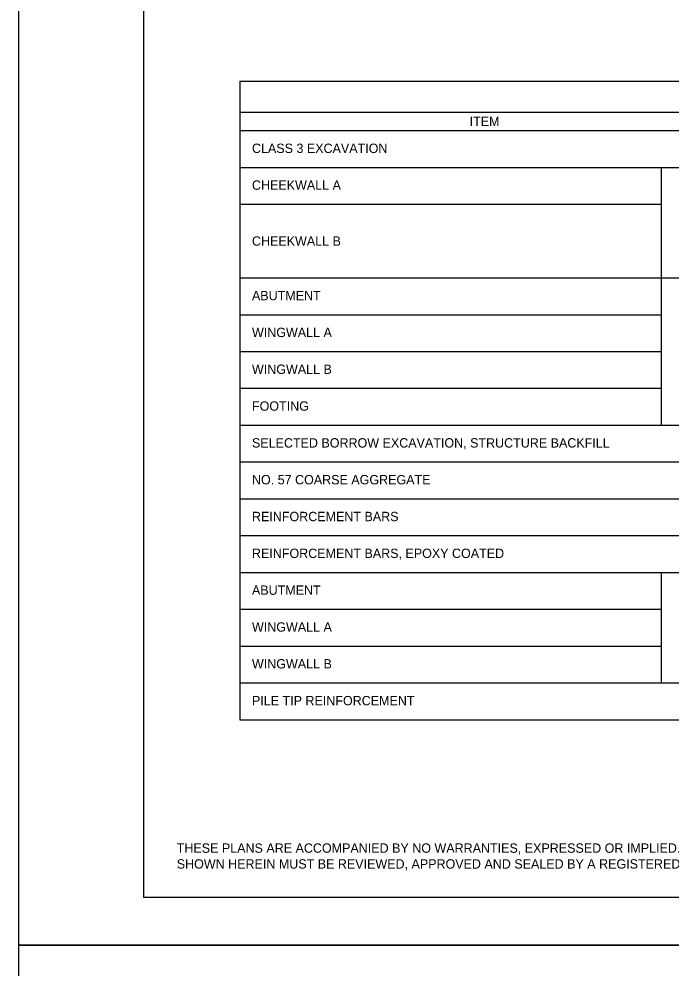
# Model space of a CAD drawing. Extents: x -5022 to -159, y 1126 to 7226.
# Drawn here: x -2158.1 to -1948.9, y 3494.5 to 3798.9 of the extents above; entities that cross this region are included whole.
import ezdxf

# ---------------------------------------------------------------- set-up
doc = ezdxf.new("R2010")
doc.units = 0
for name, color, linetype in [('2', 7, 'Continuous'), ('3', 7, 'Continuous'), ('9', 7, 'Continuous'), ('PLT-BNDY', 7, 'Continuous')]:
    doc.layers.add(name, color=color, linetype=linetype)

msp = doc.modelspace()

# ---------------------------------------------------------------- linework, layer by layer
at = {"layer": '2'}
for p in [(-2118.13, 4081.14), (-1332.13, 3517.14)]:
    msp.add_line(p, (-2118.13, 3517.14), dxfattribs=at)
at = {"layer": '9'}
for p, q in [((-2087.27, 3778.92), (-1622.89, 3778.92)), ((-2087.27, 3778.92), (-2087.27, 3574.11)), ((-2087.27, 3769), (-1622.89, 3769)), ((-2087.27, 3763.1), (-1622.89, 3763.1)), ((-2087.27, 3751.28), (-1622.89, 3751.28)), ((-1952.04, 3751.28), (-1952.04, 3668.6)), ((-2087.27, 3739.47), (-1952.04, 3739.47)), ((-2087.27, 3715.85), (-1622.89, 3715.85)), ((-2087.27, 3704.04), (-1952.04, 3704.04)), ((-2087.27, 3692.23), (-1952.04, 3692.23)), ((-2087.27, 3680.42), (-1952.04, 3680.42)), ((-2087.27, 3668.6), (-1622.89, 3668.6)), ((-2087.27, 3656.79), (-1622.89, 3656.79)), ((-2087.27, 3644.98), (-1622.89, 3644.98)), ((-2087.27, 3633.17), (-1622.89, 3633.17)), ((-2087.27, 3621.36), (-1622.89, 3621.36)), ((-1952.04, 3621.36), (-1952.04, 3585.93)), ((-2087.27, 3609.55), (-1952.04, 3609.55)), ((-2087.27, 3597.74), (-1952.04, 3597.74)), ((-2087.27, 3585.93), (-1622.89, 3585.93)), ((-2087.27, 3574.11), (-1622.89, 3574.11))]:
    msp.add_line(p, q, dxfattribs=at)
at = {"layer": 'PLT-BNDY'}
for points in [[(-2158.13, 4095.81), (-1317.13, 4095.81), (-1317.13, 3501.81), (-2158.13, 3501.81)], [(-2158.13, 3501.81), (-1317.13, 3501.81), (-1317.13, 2907.81), (-2158.13, 2907.81)]]:
    msp.add_lwpolyline(points, close=True, dxfattribs=at)

# ---------------------------------------------------------------- texts
at = {"layer": '2'}
for s, p in [('THESE PLANS ARE ACCOMPANIED BY NO WARRANTIES, EXPRESSED OR IMPLIED. CONSTRUCTION PLANS PREPARED FROM DESIGN AND DETAIL INFORMATION', (-2107.5, 3531.44)), ('SHOWN HEREIN MUST BE REVIEWED, APPROVED AND SEALED BY A REGISTERED PROFESSIONAL ENGINEER FOR EACH SPECIFIC PROJECT.', (-2107.5, 3526.36))]:
    msp.add_text(s, height=3.00008, dxfattribs=at).set_placement(p)
at = {"layer": '3'}
for s, height, p in [('ITEM', 3, (-2013.5, 3764.57)), ('CLASS 3 EXCAVATION', 3.0001, (-2083.36, 3755.91)), ('CHEEKWALL A', 3.0001, (-2083.36, 3744.1)), ('CHEEKWALL B', 3.0001, (-2083.36, 3726.16)), ('ABUTMENT', 3, (-2083.36, 3708.67)), ('WINGWALL A', 3, (-2083.36, 3696.86)), ('WINGWALL B', 3, (-2083.36, 3685.04)), ('FOOTING', 3, (-2083.36, 3673.23)), ('SELECTED BORROW EXCAVATION, STRUCTURE BACKFILL', 3.0001, (-2083.36, 3661.42)), ('NO. 57 COARSE AGGREGATE', 3.0001, (-2083.36, 3649.61)), ('REINFORCEMENT BARS', 3.0001, (-2083.36, 3637.8)), ('REINFORCEMENT BARS, EPOXY COATED', 3.0001, (-2083.36, 3625.99)), ('ABUTMENT', 3, (-2083.36, 3614.18)), ('WINGWALL A', 3, (-2083.36, 3602.37)), ('WINGWALL B', 3, (-2083.36, 3590.55)), ('PILE TIP REINFORCEMENT', 3.0001, (-2083.36, 3578.74))]:
    msp.add_text(s, height=height, dxfattribs=at).set_placement(p)

doc.saveas('drawing.dxf')
